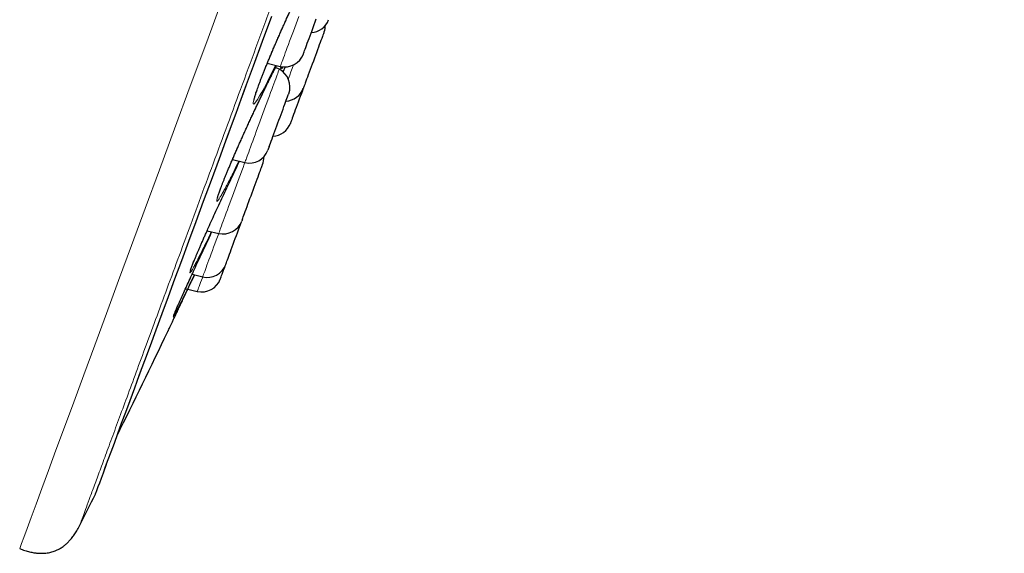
# Model space of a CAD drawing. Header units: millimetres. Extents: x 8 to 984, y 12 to 973.
# Tile 313 of 323: x 700 to 725, y 754 to 768. Entities that reach past the tile are written whole.
import ezdxf

# ---------------------------------------------------------------- set-up
doc = ezdxf.new("R2010")
doc.units = ezdxf.units.MM

msp = doc.modelspace()

# ---------------------------------------------------------------- linework, layer by layer
at = {"color": 7, "linetype": 'Continuous', "lineweight": 30}
for p, q in [((706.738, 766.748), (707.068, 766.671)), ((707.041, 766.596), (706.948, 766.644)), ((706.788, 764.642), (706.752, 764.546)), ((705.854, 764.306), (706.169, 764.232)), ((705.212, 762.504), (705.506, 762.435)), ((704.831, 761.398), (705.1, 761.334)), ((704.664, 761.034), (704.714, 761.022)), ((704.723, 761.02), (704.963, 760.964))]:
    msp.add_line(p, q, dxfattribs=at)
at = {"color": 252, "linetype": 'Continuous', "lineweight": 0}
msp.add_line((707.089, 766.666), (707.057, 766.584), dxfattribs=at)
at = {"color": 252, "linetype": 'Continuous', "lineweight": 0, "flags": 128}
for points in [[(700.461, 754.444), (700.473, 754.475), (700.508, 754.57), (700.566, 754.729), (700.647, 754.95), (700.752, 755.233), (700.877, 755.572), (701.024, 755.969), (701.192, 756.425), (701.381, 756.939), (701.595, 757.519), (701.831, 758.158), (702.087, 758.852), (702.363, 759.601), (702.66, 760.404), (702.969, 761.243), (703.296, 762.13), (703.641, 763.064), (704.002, 764.044), (704.386, 765.085), (704.786, 766.169), (705.201, 767.294), (705.631, 768.458)], [(706.946, 766.7), (706.909, 766.624), (706.821, 766.446), (706.739, 766.283), (706.663, 766.137), (706.599, 766.019), (706.543, 765.92), (706.49, 765.833), (706.448, 765.768), (706.415, 765.729), (706.394, 765.713), (706.383, 765.723), (706.383, 765.756), (706.395, 765.814), (706.418, 765.895), (706.451, 765.999), (706.494, 766.123), (706.547, 766.266), (706.608, 766.426), (706.678, 766.602), (706.755, 766.792), (706.839, 766.992), (706.927, 767.2), (707.02, 767.415), (707.116, 767.631), (707.214, 767.849), (707.312, 768.064)], [(702.382, 755.827), (702.386, 755.838), (702.398, 755.87), (702.418, 755.923), (702.445, 755.997), (702.48, 756.092), (702.523, 756.208), (702.573, 756.345), (702.632, 756.503), (702.698, 756.682), (702.771, 756.882), (702.852, 757.101), (702.941, 757.342), (703.037, 757.602), (703.14, 757.882), (703.251, 758.182), (703.369, 758.502), (703.494, 758.841), (703.626, 759.199), (703.765, 759.576), (703.911, 759.972), (704.064, 760.386), (704.223, 760.818), (704.389, 761.268), (704.562, 761.735), (704.74, 762.22), (704.925, 762.721), (705.116, 763.239), (705.313, 763.773), (705.516, 764.323), (705.725, 764.888), (705.939, 765.468), (706.158, 766.063), (706.383, 766.672), (706.612, 767.294), (706.847, 767.93)], [(707.17, 766.947), (707.193, 767.01), (707.218, 767.077), (707.245, 767.15), (707.273, 767.226), (707.303, 767.307), (707.334, 767.391), (707.366, 767.478), (707.399, 767.567), (707.432, 767.658), (707.466, 767.75), (707.501, 767.842), (707.535, 767.935)], [(707.068, 766.671), (707.069, 766.674), (707.073, 766.684), (707.08, 766.701), (707.089, 766.725), (707.1, 766.757), (707.114, 766.795), (707.131, 766.84), (707.149, 766.89), (707.17, 766.947)], [(706.227, 764.39), (706.245, 764.44), (706.266, 764.495), (706.288, 764.556), (706.313, 764.623), (706.339, 764.694), (706.367, 764.77), (706.397, 764.85), (706.427, 764.933), (706.459, 765.019), (706.492, 765.108), (706.525, 765.199), (706.559, 765.29), (706.593, 765.383), (706.628, 765.476), (706.662, 765.568), (706.695, 765.66), (706.729, 765.75), (706.761, 765.838), (706.792, 765.923), (706.823, 766.005), (706.852, 766.083), (706.879, 766.158), (706.905, 766.228), (706.929, 766.292), (706.951, 766.352), (706.97, 766.405), (706.988, 766.453), (707.003, 766.494), (707.016, 766.528), (707.026, 766.556), (707.033, 766.576), (707.038, 766.589), (707.041, 766.596), (707.041, 766.596)], [(707.402, 766.708), (707.402, 766.708), (707.369, 766.618), (707.337, 766.531), (707.305, 766.447), (707.276, 766.366), (707.27, 766.351)], [(706.169, 764.232), (706.169, 764.233), (706.172, 764.242), (706.178, 764.258), (706.187, 764.281), (706.198, 764.31), (706.211, 764.347), (706.227, 764.39)], [(705.532, 762.506), (705.545, 762.541), (705.56, 762.583), (705.578, 762.631), (705.598, 762.685), (705.62, 762.745), (705.644, 762.811), (705.67, 762.881), (705.698, 762.956), (705.727, 763.035), (705.758, 763.117), (705.789, 763.203), (705.822, 763.291), (705.855, 763.381), (705.889, 763.473), (705.923, 763.565), (705.957, 763.658), (705.991, 763.751), (706.025, 763.843), (706.058, 763.933), (706.091, 764.021), (706.123, 764.107), (706.153, 764.19), (706.169, 764.232)], [(705.106, 761.352), (705.114, 761.372), (705.124, 761.399), (705.136, 761.432), (705.151, 761.473), (705.168, 761.52), (705.188, 761.572), (705.209, 761.631), (705.233, 761.695), (705.258, 761.765), (705.286, 761.838), (705.315, 761.917), (705.345, 761.998), (705.376, 762.083), (705.408, 762.171), (705.441, 762.261), (705.475, 762.352), (705.506, 762.435)], [(705.506, 762.435), (705.506, 762.436), (705.509, 762.442), (705.514, 762.457), (705.522, 762.478), (705.532, 762.506)], [(704.963, 760.964), (704.964, 760.967), (704.968, 760.978), (704.975, 760.996), (704.984, 761.022), (704.996, 761.054), (705.011, 761.093), (705.027, 761.138), (705.046, 761.19), (705.068, 761.247), (705.091, 761.31), (705.1, 761.334)]]:
    msp.add_lwpolyline(points, dxfattribs=at)
at = {"color": 7, "linetype": 'Continuous', "lineweight": 30, "flags": 128}
for points in [[(702.391, 755.848), (702.395, 755.858), (702.407, 755.89), (702.426, 755.943), (702.454, 756.017), (702.489, 756.112), (702.531, 756.228), (702.582, 756.365), (702.64, 756.523), (702.706, 756.702), (702.78, 756.901), (702.861, 757.121), (702.949, 757.361), (703.045, 757.621), (703.149, 757.901), (703.259, 758.201), (703.377, 758.52), (703.502, 758.859), (703.634, 759.217), (703.773, 759.594), (703.919, 759.989), (704.072, 760.403), (704.231, 760.835), (704.397, 761.285), (704.569, 761.752), (704.748, 762.236), (704.932, 762.737), (705.123, 763.254), (705.32, 763.788), (705.523, 764.337), (705.731, 764.902), (705.945, 765.482), (706.164, 766.076), (706.389, 766.685), (706.618, 767.307), (706.853, 767.942)], [(707.714, 767.152), (707.732, 767.201), (707.752, 767.256), (707.774, 767.315), (707.797, 767.378), (707.822, 767.444), (707.847, 767.513), (707.873, 767.584), (707.9, 767.656), (707.927, 767.729), (707.953, 767.801), (707.98, 767.873)], [(708.18, 767.548), (708.179, 767.545), (708.175, 767.535), (708.168, 767.517), (708.159, 767.493), (708.148, 767.461), (708.134, 767.424), (708.118, 767.38), (708.099, 767.33), (708.079, 767.276), (708.057, 767.217), (708.034, 767.154), (708.01, 767.087), (707.984, 767.018), (707.958, 766.947), (707.931, 766.875), (707.905, 766.802), (707.878, 766.73), (707.852, 766.659), (707.826, 766.59), (707.801, 766.523), (707.778, 766.459), (707.756, 766.399), (707.735, 766.343), (707.717, 766.293), (707.7, 766.248), (707.686, 766.209), (707.674, 766.176), (707.664, 766.15), (707.657, 766.131), (707.653, 766.12), (707.651, 766.115), (707.651, 766.115)], [(707.652, 766.984), (707.653, 766.987), (707.657, 766.997), (707.663, 767.015), (707.672, 767.039), (707.684, 767.071), (707.698, 767.108), (707.714, 767.152)], [(707.651, 766.115), (707.628, 766.053), (707.602, 765.981), (707.575, 765.909), (707.548, 765.836), (707.522, 765.765), (707.497, 765.696), (707.472, 765.629), (707.448, 765.566), (707.426, 765.506), (707.406, 765.451), (707.388, 765.401), (707.371, 765.356), (707.357, 765.317), (707.345, 765.285), (707.336, 765.26), (707.329, 765.241), (707.325, 765.23), (707.323, 765.226), (707.323, 765.226)], [(706.788, 764.642), (706.802, 764.681), (706.819, 764.726), (706.838, 764.777), (706.858, 764.833), (706.881, 764.893), (706.904, 764.957), (706.929, 765.025), (706.955, 765.094), (706.981, 765.165), (707.008, 765.238), (707.034, 765.31), (707.061, 765.382), (707.087, 765.453), (707.113, 765.522), (707.137, 765.588), (707.16, 765.651), (707.182, 765.71), (707.202, 765.764), (707.22, 765.813), (707.236, 765.857), (707.25, 765.894), (707.261, 765.925), (707.27, 765.949), (707.276, 765.966), (707.28, 765.976), (707.281, 765.978)], [(706.105, 762.792), (706.116, 762.82), (706.129, 762.855), (706.144, 762.896), (706.161, 762.943), (706.18, 762.995), (706.202, 763.052), (706.224, 763.114), (706.248, 763.179), (706.273, 763.247), (706.299, 763.317), (706.326, 763.388), (706.352, 763.461), (706.379, 763.533), (706.405, 763.605), (706.431, 763.676), (706.457, 763.744), (706.481, 763.809), (706.503, 763.871), (706.525, 763.929), (706.544, 763.981), (706.562, 764.029), (706.577, 764.071), (706.59, 764.106), (706.601, 764.135), (706.609, 764.158), (706.615, 764.173), (706.618, 764.18), (706.618, 764.181)], [(705.687, 761.659), (705.693, 761.675), (705.702, 761.698), (705.713, 761.729), (705.727, 761.765), (705.742, 761.808), (705.76, 761.856), (705.78, 761.91), (705.802, 761.969), (705.825, 762.031), (705.849, 762.097), (705.874, 762.165), (705.9, 762.236), (705.927, 762.308), (705.954, 762.381), (705.98, 762.453), (706.007, 762.524), (706.033, 762.594), (706.057, 762.662), (706.081, 762.726), (706.089, 762.749)], [(705.547, 761.277), (705.548, 761.281), (705.552, 761.292), (705.559, 761.31), (705.568, 761.336), (705.58, 761.367), (705.594, 761.406), (705.611, 761.45), (705.629, 761.5), (705.649, 761.555), (705.671, 761.615), (705.683, 761.648)], [(705.683, 761.648), (705.684, 761.65), (705.687, 761.659)]]:
    msp.add_lwpolyline(points, dxfattribs=at)
at = {"color": 7, "linetype": 'Continuous', "lineweight": 30}
for centre, radius, start, end in [((707.824, 768.027), 0.5, 273.3294, 339.7512), ((707.711, 767.721), 0.5, 339.7512, 358.8009), ((707.183, 767.157), 0.5, 256.7512, 339.7512), ((706.812, 766.151), 0.5, 339.7512, 62.7512), ((707.182, 766.288), 0.5, 273.3294, 339.7512), ((706.854, 765.399), 0.5, 273.3294, 339.7512), ((706.283, 764.719), 0.5, 256.7512, 339.7512), ((706.149, 764.354), 0.5, 339.7512, 2.5849), ((705.62, 762.922), 0.5, 256.7512, 339.7512), ((712.263, 760.495), 6.572, 159.5493, 159.9507), ((705.214, 761.821), 0.5, 256.7512, 339.7512), ((705.078, 761.451), 0.5, 256.7512, 339.7512), ((433.881, 890.02), 300, 333.74462, 334.30491), ((434.039, 889.962), 300, 333.26848, 333.44128), ((702.203, 755.917), 0.2, 333.4413, 339.7512)]:
    msp.add_arc(centre, radius, start, end, dxfattribs=at)
at = {"color": 252, "linetype": 'Continuous', "lineweight": 0}
msp.add_arc((713.473, 758.256), 8.922, 159.6906, 159.8135, dxfattribs=at)
for points, knots in [([(700.908, 827.186), (700.905, 827.18), (700.901, 827.168), (700.866, 827.074), (700.811, 826.923), (700.732, 826.711), (700.633, 826.441), (700.512, 826.115), (700.372, 825.734), (700.211, 825.297), (700.028, 824.802), (699.824, 824.249), (699.598, 823.637), (699.353, 822.972), (699.088, 822.254), (698.806, 821.489), (698.508, 820.68), (698.194, 819.83), (697.864, 818.935), (697.516, 817.991), (697.15, 816.999), (696.766, 815.96), (696.369, 814.882), (695.957, 813.767), (695.536, 812.624), (695.105, 811.456), (694.666, 810.266), (694.217, 809.049), (693.756, 807.8), (693.284, 806.52), (692.801, 805.212), (692.312, 803.885), (691.817, 802.543), (691.32, 801.196), (690.822, 799.847), (690.325, 798.498), (689.825, 797.144), (689.322, 795.78), (688.816, 794.407), (688.307, 793.029), (687.801, 791.656), (687.297, 790.291), (686.801, 788.945), (686.312, 787.62), (685.831, 786.318), (685.358, 785.033), (684.888, 783.761), (684.425, 782.505), (683.968, 781.266), (683.521, 780.056), (683.086, 778.876), (682.665, 777.735), (682.26, 776.636), (681.87, 775.579), (681.494, 774.559), (681.13, 773.574), (680.78, 772.624), (680.444, 771.714), (680.126, 770.851), (679.825, 770.035), (679.544, 769.274), (679.284, 768.568), (679.043, 767.917), (678.822, 767.317), (678.62, 766.768), (678.436, 766.271), (678.273, 765.827), (678.131, 765.442), (678.01, 765.115), (677.912, 764.85), (677.836, 764.644), (677.782, 764.498), (677.75, 764.41), (677.743, 764.39), (677.743, 764.39), (677.743, 764.39)], [0, 0, 0, 0, 0.014, 0.028, 0.042, 0.056, 0.07, 0.08375, 0.0975, 0.11125, 0.125, 0.139, 0.153, 0.167, 0.181, 0.195, 0.20875, 0.2225, 0.23625, 0.25, 0.264, 0.278, 0.292, 0.306, 0.32, 0.33375, 0.3475, 0.36125, 0.375, 0.389, 0.403, 0.417, 0.431, 0.445, 0.45875, 0.4725, 0.48625, 0.5, 0.514, 0.528, 0.542, 0.556, 0.57, 0.58375, 0.5975, 0.61125, 0.625, 0.639, 0.653, 0.667, 0.681, 0.695, 0.70875, 0.7225, 0.73625, 0.75, 0.764, 0.778, 0.792, 0.806, 0.82, 0.83375, 0.8475, 0.86125, 0.875, 0.889, 0.903, 0.917, 0.931, 0.945, 0.95875, 0.9725, 0.98625, 1, 1, 1, 1, 1]), ([(725.422, 818.574), (725.42, 818.569), (725.415, 818.557), (725.38, 818.461), (725.324, 818.309), (725.245, 818.094), (725.144, 817.821), (725.022, 817.49), (724.88, 817.105), (724.717, 816.663), (724.532, 816.162), (724.325, 815.602), (724.097, 814.983), (723.849, 814.309), (723.581, 813.583), (723.295, 812.809), (722.993, 811.99), (722.676, 811.13), (722.341, 810.224), (721.989, 809.268), (721.619, 808.264), (721.231, 807.213), (720.828, 806.122), (720.412, 804.993), (719.985, 803.836), (719.549, 802.654), (719.105, 801.45), (718.65, 800.218), (718.184, 798.954), (717.706, 797.658), (717.218, 796.334), (716.722, 794.992), (716.221, 793.634), (715.718, 792.27), (715.215, 790.905), (714.711, 789.539), (714.206, 788.169), (713.696, 786.788), (713.184, 785.399), (712.669, 784.004), (712.157, 782.614), (711.647, 781.233), (711.144, 779.87), (710.649, 778.529), (710.163, 777.211), (709.684, 775.912), (709.209, 774.624), (708.74, 773.352), (708.277, 772.099), (707.825, 770.874), (707.385, 769.68), (706.959, 768.525), (706.549, 767.413), (706.154, 766.343), (705.773, 765.311), (705.405, 764.313), (705.051, 763.353), (704.711, 762.431), (704.389, 761.557), (704.084, 760.732), (703.8, 759.962), (703.536, 759.247), (703.293, 758.588), (703.069, 757.981), (702.864, 757.425), (702.679, 756.922), (702.513, 756.473), (702.369, 756.083), (702.247, 755.752), (702.148, 755.484), (702.071, 755.275), (702.017, 755.128), (701.983, 755.036), (701.979, 755.025), (701.977, 755.019)], [0, 0, 0, 0, 0.014, 0.028, 0.042, 0.056, 0.0699999, 0.08375, 0.0975, 0.11125, 0.125, 0.139, 0.153, 0.167, 0.1809999, 0.1949999, 0.2087499, 0.2225, 0.23625, 0.25, 0.264, 0.278, 0.292, 0.306, 0.3199999, 0.33375, 0.3475, 0.36125, 0.375, 0.389, 0.4029999, 0.4169999, 0.4309999, 0.4449999, 0.4587499, 0.4725, 0.48625, 0.5, 0.5139999, 0.5279999, 0.542, 0.556, 0.5699999, 0.5837499, 0.5974999, 0.61125, 0.625, 0.639, 0.653, 0.6669999, 0.6809999, 0.6949999, 0.7087499, 0.7225, 0.73625, 0.75, 0.764, 0.778, 0.7919999, 0.8059999, 0.8199999, 0.8337499, 0.8475, 0.8612499, 0.875, 0.889, 0.903, 0.9169999, 0.9309999, 0.9449999, 0.9587499, 0.9724999, 0.98625, 1, 1, 1, 1]), ([(705.89, 764.006), (705.861, 763.95), (705.805, 763.838), (705.731, 763.694), (705.666, 763.57), (705.608, 763.464), (705.557, 763.376), (705.515, 763.308), (705.484, 763.264), (705.463, 763.245), (705.454, 763.25), (705.456, 763.28), (705.47, 763.334), (705.494, 763.411), (705.529, 763.51), (705.575, 763.631), (705.63, 763.77), (705.694, 763.928), (705.766, 764.101), (705.846, 764.288), (705.932, 764.486), (706.023, 764.693), (706.118, 764.906), (706.216, 765.123), (706.315, 765.34), (706.415, 765.555), (706.514, 765.766), (706.611, 765.968), (706.705, 766.162), (706.796, 766.346), (706.881, 766.515), (706.941, 766.632), (706.969, 766.685), (706.973, 766.693)], [0, 0, 0, 0, 0.033315, 0.066523, 0.097286, 0.128048, 0.161353, 0.194764, 0.228065, 0.261208, 0.294456, 0.327597, 0.360773, 0.394055, 0.427231, 0.46026, 0.493393, 0.526422, 0.559501, 0.592685, 0.625763, 0.658837, 0.692014, 0.725089, 0.758207, 0.791432, 0.824552, 0.857662, 0.890879, 0.923987, 0.958666, 0.993464, 1, 1, 1, 1]), ([(707.142, 766.663), (707.14, 766.659), (707.126, 766.636), (707.111, 766.618), (707.098, 766.611), (707.096, 766.626), (707.103, 766.654), (707.106, 766.665)], [0, 0, 0, 0, 0.0529643, 0.3066226, 0.5610972, 0.8147524, 1, 1, 1, 1]), ([(704.994, 761.81), (704.973, 761.771), (704.931, 761.69), (704.88, 761.594), (704.837, 761.517), (704.804, 761.463), (704.782, 761.434), (704.772, 761.429), (704.773, 761.448), (704.786, 761.492), (704.81, 761.559), (704.844, 761.649), (704.889, 761.76), (704.944, 761.891), (705.008, 762.041), (705.081, 762.208), (705.151, 762.368), (705.2, 762.477), (705.219, 762.52)], [0, 0, 0, 0, 0.060866, 0.12491, 0.189155, 0.253194, 0.317301, 0.381614, 0.44572, 0.509524, 0.57353, 0.637334, 0.701197, 0.765263, 0.829127, 0.89295, 0.956978, 1, 1, 1, 1]), ([(704.415, 760.42), (704.404, 760.399), (704.382, 760.358), (704.362, 760.326), (704.354, 760.316), (704.356, 760.33), (704.371, 760.37), (704.39, 760.415), (704.406, 760.454), (704.41, 760.464)], [0, 0, 0, 0, 0.154736, 0.313302, 0.472377, 0.630944, 0.788796, 0.947148, 1, 1, 1, 1])]:
    msp.add_open_spline(points, degree=3, knots=knots, dxfattribs=at)
at = {"color": 7, "linetype": 'Continuous', "lineweight": 30}
for points, knots in [([(706.4, 765.813), (706.4, 765.812), (706.4, 765.812), (706.4, 765.815), (706.402, 765.824), (706.405, 765.839), (706.411, 765.862), (706.419, 765.891), (706.43, 765.928), (706.443, 765.972), (706.46, 766.023), (706.48, 766.079), (706.502, 766.142), (706.527, 766.21), (706.554, 766.284), (706.584, 766.362), (706.616, 766.444), (706.65, 766.53), (706.685, 766.619), (706.723, 766.712), (706.762, 766.807), (706.803, 766.905), (706.846, 767.007), (706.89, 767.112), (706.936, 767.219), (706.983, 767.328), (707.031, 767.438), (707.08, 767.549), (707.129, 767.66), (707.179, 767.771), (707.228, 767.88), (707.278, 767.988), (707.326, 768.094), (707.375, 768.198), (707.423, 768.301), (707.471, 768.402), (707.518, 768.502), (707.565, 768.599), (707.611, 768.693), (707.656, 768.784), (707.699, 768.872), (707.741, 768.955), (707.781, 769.033), (707.82, 769.107), (707.856, 769.175), (707.884, 769.228), (707.906, 769.268), (707.927, 769.306), (707.951, 769.348), (707.977, 769.392), (708, 769.43), (708.02, 769.462), (708.036, 769.485), (708.047, 769.501), (708.054, 769.511), (708.058, 769.515), (708.057, 769.514), (708.057, 769.514)], [0, 0, 0, 0, 0.000852, 0.011869, 0.024595, 0.0387, 0.054402, 0.071413, 0.089436, 0.108209, 0.127519, 0.147207, 0.167155, 0.187269, 0.207477, 0.227717, 0.24793, 0.268076, 0.28813, 0.308069, 0.327868, 0.347894, 0.368123, 0.388525, 0.409058, 0.429688, 0.450367, 0.471038, 0.491655, 0.512169, 0.532547, 0.552758, 0.57278, 0.592684, 0.612756, 0.632972, 0.653312, 0.673752, 0.694264, 0.714814, 0.73536, 0.755865, 0.77629, 0.796602, 0.816769, 0.836758, 0.847602, 0.858092, 0.877611, 0.897066, 0.91638, 0.935416, 0.953958, 0.969603, 0.983775, 0.996204, 1, 1, 1, 1]), ([(706.411, 765.544), (706.427, 765.578), (706.459, 765.647), (706.507, 765.749), (706.556, 765.852), (706.604, 765.953), (706.652, 766.052), (706.699, 766.148), (706.745, 766.242), (706.789, 766.332), (706.832, 766.418), (706.874, 766.499), (706.902, 766.555), (706.916, 766.582), (706.917, 766.585)], [0, 0, 0, 0, 0.085837, 0.17439, 0.263765, 0.353736, 0.444201, 0.53505, 0.626143, 0.717334, 0.808423, 0.899262, 0.989709, 1, 1, 1, 1]), ([(706.917, 766.585), (706.928, 766.606), (706.948, 766.644), (706.966, 766.678), (706.974, 766.693)], [0, 0, 0, 0, 0.571899, 1, 1, 1, 1]), ([(707.139, 766.527), (707.151, 766.554), (707.17, 766.598), (707.19, 766.642), (707.198, 766.659)], [0, 0, 0, 0, 0.614514, 1, 1, 1, 1]), ([(705.474, 763.332), (705.474, 763.332), (705.474, 763.332), (705.475, 763.337), (705.478, 763.349), (705.483, 763.367), (705.49, 763.393), (705.501, 763.425), (705.515, 763.465), (705.531, 763.511), (705.551, 763.564), (705.573, 763.623), (705.598, 763.688), (705.626, 763.758), (705.656, 763.833), (705.688, 763.912), (705.722, 763.995), (705.758, 764.081), (705.796, 764.171), (705.836, 764.264), (705.877, 764.36), (705.92, 764.459), (705.965, 764.562), (706.012, 764.667), (706.06, 764.775), (706.109, 764.884), (706.158, 764.995), (706.208, 765.105), (706.259, 765.216), (706.309, 765.326), (706.359, 765.434), (706.393, 765.507), (706.41, 765.543), (706.411, 765.544)], [0, 0, 0, 0, 0.010081, 0.0307347, 0.0547386, 0.0814217, 0.1108377, 0.1423383, 0.1753594, 0.2094489, 0.2442785, 0.2796115, 0.3152718, 0.3511224, 0.3870508, 0.4229542, 0.4587529, 0.4943957, 0.5298439, 0.5649872, 0.6003342, 0.6360528, 0.6720948, 0.7084004, 0.7449031, 0.7815219, 0.8181802, 0.8547685, 0.8912134, 0.927438, 0.9633918, 0.9990286, 1, 1, 1, 1]), ([(705.219, 762.52), (705.229, 762.541), (705.266, 762.626), (705.338, 762.785), (705.434, 762.994), (705.533, 763.209), (705.634, 763.426), (705.735, 763.641), (705.837, 763.857), (705.937, 764.066), (706.001, 764.199), (706.032, 764.264)], [0, 0, 0, 0, 0.038817, 0.158052, 0.277662, 0.396893, 0.516116, 0.635712, 0.754924, 0.880014, 1, 1, 1, 1]), ([(706.018, 764.267), (706.004, 764.24), (705.96, 764.148), (705.919, 764.065), (705.89, 764.006)], [0, 0, 0, 0, 0.297351, 1, 1, 1, 1]), ([(704.41, 760.464), (704.418, 760.482), (704.437, 760.527), (704.48, 760.624), (704.536, 760.751), (704.602, 760.897), (704.676, 761.06), (704.758, 761.238), (704.845, 761.428), (704.938, 761.629), (705.036, 761.838), (705.136, 762.052), (705.236, 762.265), (705.302, 762.406), (705.335, 762.475)], [0, 0, 0, 0, 0.05705, 0.142933, 0.22909, 0.314972, 0.400836, 0.48697, 0.572829, 0.658807, 0.745058, 0.831032, 0.916997, 1, 1, 1, 1]), ([(704.791, 761.497), (704.791, 761.497), (704.791, 761.498), (704.793, 761.505), (704.797, 761.518), (704.803, 761.537), (704.813, 761.564), (704.825, 761.598), (704.841, 761.639), (704.86, 761.686), (704.881, 761.739), (704.905, 761.797), (704.931, 761.86), (704.96, 761.929), (704.992, 762.003), (705.026, 762.081), (705.062, 762.165), (705.101, 762.253), (705.141, 762.345), (705.181, 762.435), (705.209, 762.496), (705.221, 762.523)], [0, 0, 0, 0, 0.025172, 0.060846, 0.102636, 0.149814, 0.2011, 0.25515, 0.310882, 0.367555, 0.424672, 0.481911, 0.538835, 0.59592, 0.653764, 0.712247, 0.771254, 0.830665, 0.890344, 0.95015, 1, 1, 1, 1]), ([(705.325, 762.477), (705.32, 762.467), (705.286, 762.396), (705.226, 762.274), (705.144, 762.108), (705.068, 761.955), (705.017, 761.854), (704.995, 761.812), (704.994, 761.81)], [0, 0, 0, 0, 0.038512, 0.266009, 0.493496, 0.739698, 0.986685, 1, 1, 1, 1]), ([(704.215, 759.946), (704.215, 759.946), (704.214, 759.943), (704.218, 759.953), (704.228, 759.974), (704.245, 760.009), (704.268, 760.058), (704.297, 760.12), (704.332, 760.194), (704.372, 760.279), (704.418, 760.377), (704.47, 760.485), (704.525, 760.602), (704.584, 760.728), (704.648, 760.863), (704.715, 761.005), (704.785, 761.152), (704.844, 761.278), (704.881, 761.356), (704.894, 761.383)], [0, 0, 0, 0, 0.008482, 0.07357, 0.136551, 0.199534, 0.264338, 0.329139, 0.392231, 0.455323, 0.520244, 0.585168, 0.648265, 0.711361, 0.776286, 0.841211, 0.904398, 0.967585, 1, 1, 1, 1]), ([(704.889, 761.384), (704.887, 761.379), (704.855, 761.313), (704.798, 761.194), (704.716, 761.026), (704.64, 760.87), (704.569, 760.726), (704.507, 760.601), (704.456, 760.5), (704.425, 760.44), (704.415, 760.42), (704.415, 760.42)], [0, 0, 0, 0, 0.011068, 0.144065, 0.277059, 0.421088, 0.565568, 0.709577, 0.852902, 0.99668, 1, 1, 1, 1]), ([(704.369, 760.361), (704.369, 760.361), (704.369, 760.36), (704.37, 760.364), (704.373, 760.371), (704.378, 760.386), (704.387, 760.407), (704.398, 760.435), (704.408, 760.459), (704.413, 760.47)], [0, 0, 0, 0, 0.015203, 0.125856, 0.263283, 0.426155, 0.608823, 0.804324, 1, 1, 1, 1]), ([(700.461, 754.444), (700.505, 754.427), (700.588, 754.396), (700.708, 754.362), (700.815, 754.34), (700.91, 754.328), (701, 754.324), (701.082, 754.326), (701.157, 754.334), (701.219, 754.345), (701.279, 754.36), (701.342, 754.38), (701.416, 754.41), (701.498, 754.454), (701.576, 754.507), (701.648, 754.567), (701.713, 754.63), (701.779, 754.705), (701.846, 754.795), (701.914, 754.9), (701.955, 754.978), (701.977, 755.019)], [0, 0, 0, 0, 0.077512, 0.145419, 0.204946, 0.257129, 0.302818, 0.351836, 0.392767, 0.426263, 0.456335, 0.492747, 0.536158, 0.586986, 0.646045, 0.690635, 0.739996, 0.794788, 0.855782, 0.923852, 1, 1, 1, 1])]:
    msp.add_open_spline(points, degree=3, knots=knots, dxfattribs=at)

doc.saveas('drawing.dxf')
